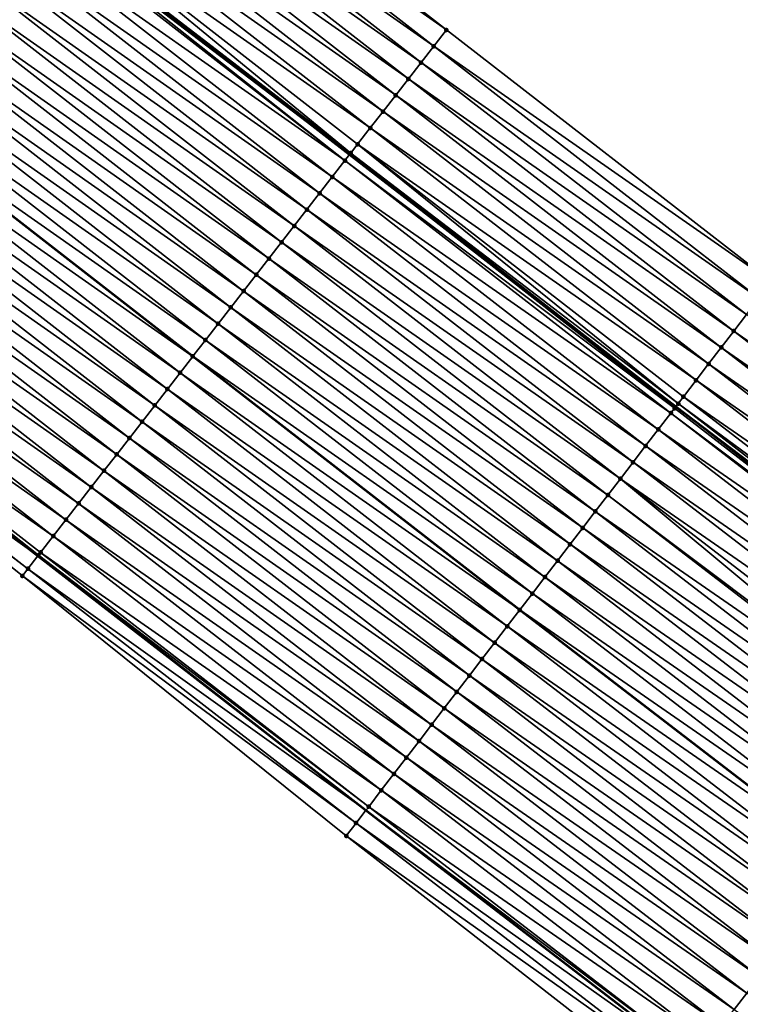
# Model space of a CAD drawing. Header units: feet. Extents: x 2017424 to 2024169, y 808042 to 818730.
# Tile 259 of 329: x 2021128 to 2021163, y 815332 to 815379. Entities that reach past the tile are written whole.
import ezdxf

# ---------------------------------------------------------------- set-up
doc = ezdxf.new("R2010")
doc.units = ezdxf.units.FT
doc.header["$MEASUREMENT"] = 0
for name, color, linetype, lineweight in [('EP_Travel Lane', 172, 'Continuous', 53), ('NB-Road Shots', 141, 'Continuous', 100), ('NB-Road X-Section', 40, 'Continuous', 13), ('STRIPING', 60, 'Continuous', 53)]:
    doc.layers.add(name, color=color, linetype=linetype, lineweight=lineweight)
doc.layers.add('I-77-MM15-17_NB-Surface-BORDER', color=7, linetype='Continuous')
doc.layers.add('I-77-MM15-17_NB-Surface-TIN', color=7, linetype='Continuous')

msp = doc.modelspace()

# ---------------------------------------------------------------- linework, layer by layer
at = {"layer": 'EP_Travel Lane'}
for points in [[(2021112.80549863, 815397.3130661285, 242.5013831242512), (2021128.3951763, 815385.1173310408, 242.2999115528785), (2021144.182250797, 815372.8403211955, 242.0899516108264), (2021159.967227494, 815360.657552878, 241.8807939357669), (2021175.898009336, 815348.5667165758, 241.677450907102), (2021191.829011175, 815336.475713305, 241.5163540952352), (2021207.729580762, 815324.4045013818, 241.3115861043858), (2021223.658428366, 815312.3110448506, 241.1591971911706), (2021239.463021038, 815300.4151927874, 241.0867061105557), (2021255.557965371, 815288.5431650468, 240.9569924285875), (2021271.653152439, 815276.6709582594, 240.9033761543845), (2021287.795178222, 815264.8157756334, 240.9490785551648), (2021303.921255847, 815252.9854802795, 241.0161453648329), (2021319.911561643, 815241.4803191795, 241.0163524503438), (2021336.345582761, 815230.0802371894, 241.0059402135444)], [(2021113.314881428, 815365.710366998, 243.3208924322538), (2021129.102100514, 815353.4332447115, 243.1310462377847), (2021144.976243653, 815341.1367915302, 242.9372138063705), (2021160.834873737, 815328.9510718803, 242.8256053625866), (2021176.693511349, 815316.7653464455, 242.7154597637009), (2021192.622537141, 815304.593448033, 242.5717682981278), (2021208.520114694, 815292.45955959, 242.3819915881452), (2021224.729888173, 815280.2635869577, 242.2220737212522), (2021240.87136712, 815268.4548937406, 242.1356002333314), (2021257.012931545, 815256.646137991, 242.0758218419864), (2021273.155147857, 815244.9016380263, 241.9428540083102), (2021289.333563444, 815233.1428974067, 241.881916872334), (2021305.909437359, 815221.2718640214, 241.878839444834), (2021322.332593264, 815209.8560243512, 241.8644223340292)]]:
    msp.add_polyline3d(points, dxfattribs=at)
at = {"layer": 'I-77-MM15-17_NB-Surface-BORDER', "color": 3, "linetype": 'Continuous', "lineweight": -3}
for points in [[(2021117.617808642, 815403.2604366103, 242.042952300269), (2021133.080261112, 815391.1491540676, 241.8110724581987), (2021148.867310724, 815378.8721537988, 241.5983096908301), (2021164.596290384, 815366.6868300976, 241.4179940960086), (2021180.454364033, 815354.501536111, 241.1992244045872), (2021196.312572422, 815342.3161385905, 241.0064393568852), (2021212.155442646, 815330.2093836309, 240.8796754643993), (2021228.053831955, 815318.0748683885, 240.8074712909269), (2021243.738466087, 815306.2634895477, 240.6900197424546), (2021259.88112288, 815294.4568906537, 240.5314653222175)], [(2021256.819721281, 815256.3819366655, 242.0807672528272), (2021239.650295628, 815266.7848954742, 242.2070089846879), (2021223.889636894, 815279.1145081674, 242.2576955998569), (2021207.629065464, 815291.2915174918, 242.4242732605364), (2021191.845773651, 815303.5752746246, 242.6047383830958), (2021175.703164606, 815315.476052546, 242.7570273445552), (2021159.799817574, 815327.6036478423, 242.8620286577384), (2021144.019815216, 815339.8916280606, 242.9798285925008), (2021128.353481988, 815352.4703164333, 243.1496764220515), (2021112.753288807, 815364.9879899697, 243.3358958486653)]]:
    msp.add_polyline3d(points, dxfattribs=at)
at = {"layer": 'I-77-MM15-17_NB-Surface-TIN', "color": 128, "linetype": 'Continuous', "lineweight": -3}
for points in [[(2021148.867310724, 815378.8721537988, 241.5983096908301), (2021133.080261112, 815391.1491540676, 241.8110724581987), (2021132.466775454, 815390.3594480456, 241.8664897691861)], [(2021148.253834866, 815378.0824401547, 241.6550904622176), (2021132.466775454, 815390.3594480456, 241.8664897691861), (2021131.853294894, 815389.5697380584, 241.9226164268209)], [(2021148.253834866, 815378.0824401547, 241.6550904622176), (2021148.867310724, 815378.8721537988, 241.5983096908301), (2021132.466775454, 815390.3594480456, 241.8664897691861)], [(2021147.640347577, 815377.2927354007, 241.7102809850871), (2021131.853294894, 815389.5697380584, 241.9226164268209), (2021131.239797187, 815388.7800414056, 241.976357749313)], [(2021147.640347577, 815377.2927354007, 241.7102809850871), (2021148.253834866, 815378.0824401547, 241.6550904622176), (2021131.853294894, 815389.5697380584, 241.9226164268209)], [(2021147.026868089, 815376.50302458, 241.7665567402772), (2021131.239797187, 815388.7800414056, 241.976357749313), (2021130.626340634, 815387.9903127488, 242.0358240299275)], [(2021147.026868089, 815376.50302458, 241.7665567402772), (2021147.640347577, 815377.2927354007, 241.7102809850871), (2021131.239797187, 815388.7800414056, 241.976357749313)], [(2021146.413403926, 815375.7133018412, 241.8249643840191), (2021130.626340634, 815387.9903127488, 242.0358240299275), (2021130.01294148, 815387.2005394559, 242.1032749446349)], [(2021146.413403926, 815375.7133018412, 241.8249643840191), (2021147.026868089, 815376.50302458, 241.7665567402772), (2021130.626340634, 815387.9903127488, 242.0358240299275)], [(2021145.800057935, 815374.9234872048, 241.8998108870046), (2021130.01294148, 815387.2005394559, 242.1032749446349), (2021129.399573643, 815386.4107418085, 242.1750824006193)], [(2021145.800057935, 815374.9234872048, 241.8998108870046), (2021146.413403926, 815375.7133018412, 241.8249643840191), (2021130.01294148, 815387.2005394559, 242.1032749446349)], [(2021145.186613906, 815374.1337488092, 241.9610192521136), (2021129.399573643, 815386.4107418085, 242.1750824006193), (2021128.78627077, 815385.6208936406, 242.2559270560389)], [(2021145.186613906, 815374.1337488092, 241.9610192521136), (2021145.800057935, 815374.9234872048, 241.8998108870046), (2021129.399573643, 815386.4107418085, 242.1750824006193)], [(2021144.237899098, 815372.9119195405, 242.087258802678), (2021128.78627077, 815385.6208936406, 242.2559270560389), (2021128.3951763, 815385.1173310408, 242.2999115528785)], [(2021144.237899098, 815372.9119195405, 242.087258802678), (2021144.57337584, 815373.3438502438, 242.0508791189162), (2021128.78627077, 815385.6208936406, 242.2559270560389)], [(2021144.57337584, 815373.3438502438, 242.0508791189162), (2021145.186613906, 815374.1337488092, 241.9610192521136), (2021128.78627077, 815385.6208936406, 242.2559270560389)], [(2021143.959850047, 815372.554175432, 242.1007135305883), (2021128.172850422, 815384.8311368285, 242.3204298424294), (2021127.559210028, 815384.0415511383, 242.3543219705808)], [(2021143.959850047, 815372.554175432, 242.1007135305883), (2021128.273814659, 815384.9610690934, 242.3135605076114), (2021128.172850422, 815384.8311368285, 242.3204298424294)], [(2021128.273814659, 815384.9610690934, 242.3135605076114), (2021144.182250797, 815372.8403211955, 242.0899516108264), (2021128.3951763, 815385.1173310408, 242.2999115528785)], [(2021143.959850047, 815372.554175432, 242.1007135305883), (2021144.182250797, 815372.8403211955, 242.0899516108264), (2021128.273814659, 815384.9610690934, 242.3135605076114)], [(2021144.237899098, 815372.9119195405, 242.087258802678), (2021128.3951763, 815385.1173310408, 242.2999115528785), (2021144.182250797, 815372.8403211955, 242.0899516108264)], [(2021143.346238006, 815371.7645676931, 242.1385497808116), (2021127.559210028, 815384.0415511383, 242.3543219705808), (2021126.945628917, 815383.2519193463, 242.3964609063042)], [(2021143.346238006, 815371.7645676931, 242.1385497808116), (2021143.959850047, 815372.554175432, 242.1007135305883), (2021127.559210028, 815384.0415511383, 242.3543219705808)], [(2021142.732682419, 815370.9749160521, 242.1842393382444), (2021126.945628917, 815383.2519193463, 242.3964609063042), (2021126.332079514, 815382.4622628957, 242.4430108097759)], [(2021142.732682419, 815370.9749160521, 242.1842393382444), (2021143.346238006, 815371.7645676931, 242.1385497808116), (2021126.945628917, 815383.2519193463, 242.3964609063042)], [(2021142.119155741, 815370.1852419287, 242.2339506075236), (2021126.332079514, 815382.4622628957, 242.4430108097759), (2021125.718522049, 815381.6726127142, 242.4884392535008)], [(2021142.119155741, 815370.1852419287, 242.2339506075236), (2021142.732682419, 815370.9749160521, 242.1842393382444), (2021126.332079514, 815382.4622628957, 242.4430108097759)], [(2021141.505627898, 815369.3955687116, 242.2834997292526), (2021125.718522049, 815381.6726127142, 242.4884392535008), (2021125.104968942, 815380.8829591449, 242.5344737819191)], [(2021141.505627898, 815369.3955687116, 242.2834997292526), (2021142.119155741, 815370.1852419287, 242.2339506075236), (2021125.718522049, 815381.6726127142, 242.4884392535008)], [(2021140.892104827, 815368.6058917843, 242.3337125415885), (2021125.104968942, 815380.8829591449, 242.5344737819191), (2021124.49135129, 815380.0933557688, 242.5715296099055)], [(2021140.892104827, 815368.6058917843, 242.3337125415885), (2021141.505627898, 815369.3955687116, 242.2834997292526), (2021125.104968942, 815380.8829591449, 242.5344737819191)], [(2021140.278460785, 815367.8163089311, 242.3670971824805), (2021124.49135129, 815380.0933557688, 242.5715296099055), (2021123.877716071, 815379.3037660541, 242.6061416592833)], [(2021140.278460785, 815367.8163089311, 242.3670971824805), (2021140.892104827, 815368.6058917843, 242.3337125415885), (2021124.49135129, 815380.0933557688, 242.5715296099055)], [(2021139.664883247, 815367.02667436, 242.409733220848), (2021123.877716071, 815379.3037660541, 242.6061416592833), (2021123.264110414, 815378.514153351, 242.6448659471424)], [(2021139.664883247, 815367.02667436, 242.409733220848), (2021140.278460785, 815367.8163089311, 242.3670971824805), (2021123.877716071, 815379.3037660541, 242.6061416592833)], [(2021139.051309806, 815366.2370366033, 242.4529391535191), (2021123.264110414, 815378.514153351, 242.6448659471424), (2021122.650517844, 815377.72453047, 242.6854108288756)], [(2021139.051309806, 815366.2370366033, 242.4529391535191), (2021139.664883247, 815367.02667436, 242.409733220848), (2021123.264110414, 815378.514153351, 242.6448659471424)], [(2021164.596290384, 815366.6868300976, 241.4179940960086), (2021148.867310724, 815378.8721537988, 241.5983096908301), (2021148.253834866, 815378.0824401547, 241.6550904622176)], [(2021163.987262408, 815365.8936812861, 241.4695636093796), (2021148.253834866, 815378.0824401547, 241.6550904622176), (2021147.640347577, 815377.2927354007, 241.7102809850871)], [(2021163.987262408, 815365.8936812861, 241.4695636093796), (2021164.596290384, 815366.6868300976, 241.4179940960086), (2021148.253834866, 815378.0824401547, 241.6550904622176)], [(2021138.437758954, 815365.4473812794, 242.4992875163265), (2021122.650517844, 815377.72453047, 242.6854108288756), (2021122.036914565, 815376.9349159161, 242.7244661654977)], [(2021138.437758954, 815365.4473812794, 242.4992875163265), (2021139.051309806, 815366.2370366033, 242.4529391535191), (2021122.650517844, 815377.72453047, 242.6854108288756)], [(2021163.378246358, 815365.1005233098, 241.5234344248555), (2021147.640347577, 815377.2927354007, 241.7102809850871), (2021147.026868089, 815376.50302458, 241.7665567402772)], [(2021163.378246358, 815365.1005233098, 241.5234344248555), (2021163.987262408, 815365.8936812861, 241.4695636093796), (2021147.640347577, 815377.2927354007, 241.7102809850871)], [(2021137.824199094, 815364.657732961, 242.5443827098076), (2021122.036914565, 815376.9349159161, 242.7244661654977), (2021121.423240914, 815376.1453560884, 242.7537319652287)], [(2021137.824199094, 815364.657732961, 242.5443827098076), (2021138.437758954, 815365.4473812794, 242.4992875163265), (2021122.036914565, 815376.9349159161, 242.7244661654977)], [(2021137.210589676, 815363.8681231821, 242.5825838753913), (2021121.423240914, 815376.1453560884, 242.7537319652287), (2021120.816699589, 815375.3648815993, 242.7888053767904)], [(2021137.210589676, 815363.8681231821, 242.5825838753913), (2021137.824199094, 815364.657732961, 242.5443827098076), (2021121.423240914, 815376.1453560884, 242.7537319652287)], [(2021162.769235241, 815364.3073615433, 241.5782570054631), (2021147.026868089, 815376.50302458, 241.7665567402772), (2021146.413403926, 815375.7133018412, 241.8249643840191)], [(2021162.769235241, 815364.3073615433, 241.5782570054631), (2021163.378246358, 815365.1005233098, 241.5234344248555), (2021147.026868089, 815376.50302458, 241.7665567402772)], [(2021162.160245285, 815363.5141835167, 241.6371624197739), (2021146.413403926, 815375.7133018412, 241.8249643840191), (2021145.800057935, 815374.9234872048, 241.8998108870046)], [(2021162.160245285, 815363.5141835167, 241.6371624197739), (2021162.769235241, 815364.3073615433, 241.5782570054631), (2021146.413403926, 815375.7133018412, 241.8249643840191)], [(2021136.596894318, 815363.0785802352, 242.6088300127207), (2021120.809611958, 815375.3557615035, 242.7892152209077), (2021120.196028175, 815374.5661317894, 242.8309824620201)], [(2021120.809611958, 815375.3557615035, 242.7892152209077), (2021136.603987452, 815363.0877058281, 242.6085266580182), (2021120.816699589, 815375.3648815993, 242.7888053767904)], [(2021136.596894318, 815363.0785802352, 242.6088300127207), (2021136.603987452, 815363.0877058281, 242.6085266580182), (2021120.809611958, 815375.3557615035, 242.7892152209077)], [(2021137.210589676, 815363.8681231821, 242.5825838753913), (2021120.816699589, 815375.3648815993, 242.7888053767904), (2021136.603987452, 815363.0877058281, 242.6085266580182)], [(2021161.551281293, 815362.72098554, 241.7010774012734), (2021145.800057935, 815374.9234872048, 241.8998108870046), (2021145.186613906, 815374.1337488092, 241.9610192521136)], [(2021161.551281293, 815362.72098554, 241.7010774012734), (2021162.160245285, 815363.5141835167, 241.6371624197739), (2021145.800057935, 815374.9234872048, 241.8998108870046)], [(2021135.983360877, 815362.2889113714, 242.6576004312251), (2021120.196028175, 815374.5661317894, 242.8309824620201), (2021119.582479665, 815373.7764746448, 242.8776565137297)], [(2021135.983360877, 815362.2889113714, 242.6576004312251), (2021136.596894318, 815363.0785802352, 242.6088300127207), (2021120.196028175, 815374.5661317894, 242.8309824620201)], [(2021135.369820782, 815361.4992476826, 242.7054450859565), (2021119.582479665, 815373.7764746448, 242.8776565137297), (2021118.968916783, 815372.9868286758, 242.9223314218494)], [(2021135.369820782, 815361.4992476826, 242.7054450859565), (2021135.983360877, 815362.2889113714, 242.6576004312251), (2021119.582479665, 815373.7764746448, 242.8776565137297)], [(2021160.942319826, 815361.9277856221, 241.7654798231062), (2021145.186613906, 815374.1337488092, 241.9610192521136), (2021144.57337584, 815373.3438502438, 242.0508791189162)], [(2021160.942319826, 815361.9277856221, 241.7654798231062), (2021161.551281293, 815362.72098554, 241.7010774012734), (2021145.186613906, 815374.1337488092, 241.9610192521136)], [(2021160.07946903, 815360.8036770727, 241.8759610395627), (2021144.57337584, 815373.3438502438, 242.0508791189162), (2021144.237899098, 815372.9119195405, 242.087258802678)], [(2021160.07946903, 815360.8036770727, 241.8759610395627), (2021160.333469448, 815361.1345003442, 241.8513161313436), (2021144.57337584, 815373.3438502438, 242.0508791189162)], [(2021160.333469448, 815361.1345003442, 241.8513161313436), (2021160.942319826, 815361.9277856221, 241.7654798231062), (2021144.57337584, 815373.3438502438, 242.0508791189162)], [(2021134.756274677, 815360.7095886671, 242.7524538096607), (2021118.968916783, 815372.9868286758, 242.9223314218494), (2021118.355369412, 815372.197170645, 242.9691640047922)], [(2021134.756274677, 815360.7095886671, 242.7524538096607), (2021135.369820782, 815361.4992476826, 242.7054450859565), (2021118.968916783, 815372.9868286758, 242.9223314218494)], [(2021159.9046113, 815360.5760345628, 241.8834900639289), (2021144.182250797, 815372.8403211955, 242.0899516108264), (2021143.959850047, 815372.554175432, 242.1007135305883)], [(2021144.237899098, 815372.9119195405, 242.087258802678), (2021144.182250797, 815372.8403211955, 242.0899516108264), (2021159.967227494, 815360.657552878, 241.8807939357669)], [(2021159.9046113, 815360.5760345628, 241.8834900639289), (2021159.967227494, 815360.657552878, 241.8807939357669), (2021144.182250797, 815372.8403211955, 242.0899516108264)], [(2021160.07946903, 815360.8036770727, 241.8759610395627), (2021144.237899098, 815372.9119195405, 242.087258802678), (2021159.967227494, 815360.657552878, 241.8807939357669)], [(2021159.724351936, 815360.3414203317, 241.885610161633), (2021143.959850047, 815372.554175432, 242.1007135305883), (2021143.346238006, 815371.7645676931, 242.1385497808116)], [(2021159.724351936, 815360.3414203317, 241.885610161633), (2021159.9046113, 815360.5760345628, 241.8834900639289), (2021143.959850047, 815372.554175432, 242.1007135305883)], [(2021134.14272057, 815359.9199358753, 242.798349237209), (2021118.355369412, 815372.197170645, 242.9691640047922), (2021117.741830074, 815371.4075063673, 243.0171140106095)], [(2021134.14272057, 815359.9199358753, 242.798349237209), (2021134.756274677, 815360.7095886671, 242.7524538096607), (2021118.355369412, 815372.197170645, 242.9691640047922)], [(2021133.529204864, 815359.1302532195, 242.8495867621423), (2021117.741830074, 815371.4075063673, 243.0171140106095), (2021117.12825837, 815370.6178672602, 243.0605614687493)], [(2021133.529204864, 815359.1302532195, 242.8495867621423), (2021134.14272057, 815359.9199358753, 242.798349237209), (2021117.741830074, 815371.4075063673, 243.0171140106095)], [(2021159.115278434, 815359.5483065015, 241.9283958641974), (2021143.346238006, 815371.7645676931, 242.1385497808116), (2021142.732682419, 815370.9749160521, 242.1842393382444)], [(2021159.115278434, 815359.5483065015, 241.9283958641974), (2021159.724351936, 815360.3414203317, 241.885610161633), (2021143.346238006, 815371.7645676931, 242.1385497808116)], [(2021158.506238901, 815358.75516657, 241.9777356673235), (2021142.732682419, 815370.9749160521, 242.1842393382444), (2021142.119155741, 815370.1852419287, 242.2339506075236)], [(2021158.506238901, 815358.75516657, 241.9777356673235), (2021159.115278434, 815359.5483065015, 241.9283958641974), (2021142.732682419, 815370.9749160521, 242.1842393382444)], [(2021132.915558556, 815358.3406721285, 242.8826562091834), (2021117.12825837, 815370.6178672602, 243.0605614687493), (2021116.514661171, 815369.8282479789, 243.1004624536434)], [(2021132.915558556, 815358.3406721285, 242.8826562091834), (2021133.529204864, 815359.1302532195, 242.8495867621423), (2021117.12825837, 815370.6178672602, 243.0605614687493)], [(2021157.897219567, 815357.9620111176, 242.0309727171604), (2021142.119155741, 815370.1852419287, 242.2339506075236), (2021141.505627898, 815369.3955687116, 242.2834997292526)], [(2021157.897219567, 815357.9620111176, 242.0309727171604), (2021158.506238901, 815358.75516657, 241.9777356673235), (2021142.119155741, 815370.1852419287, 242.2339506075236)], [(2021132.301944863, 815357.5510656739, 242.9202627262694), (2021116.514661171, 815369.8282479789, 243.1004624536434), (2021115.90106159, 815369.03863055, 243.1400320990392)], [(2021132.301944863, 815357.5510656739, 242.9202627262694), (2021132.915558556, 815358.3406721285, 242.8826562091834), (2021116.514661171, 815369.8282479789, 243.1004624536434)], [(2021131.688334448, 815356.7614566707, 242.9583251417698), (2021115.90106159, 815369.03863055, 243.1400320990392), (2021115.287448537, 815368.2490235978, 243.177727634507)], [(2021131.688334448, 815356.7614566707, 242.9583251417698), (2021132.301944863, 815357.5510656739, 242.9202627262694), (2021115.90106159, 815369.03863055, 243.1400320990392)], [(2021157.288205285, 815357.1688517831, 242.0851845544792), (2021141.505627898, 815369.3955687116, 242.2834997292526), (2021140.892104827, 815368.6058917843, 242.3337125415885)], [(2021157.288205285, 815357.1688517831, 242.0851845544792), (2021157.897219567, 815357.9620111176, 242.0309727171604), (2021141.505627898, 815369.3955687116, 242.2834997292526)], [(2021156.679161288, 815356.3757152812, 242.1336631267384), (2021140.892104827, 815368.6058917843, 242.3337125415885), (2021140.278460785, 815367.8163089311, 242.3670971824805)], [(2021156.679161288, 815356.3757152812, 242.1336631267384), (2021157.288205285, 815357.1688517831, 242.0851845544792), (2021140.892104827, 815368.6058917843, 242.3337125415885)], [(2021131.074719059, 815355.9718515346, 242.9956958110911), (2021115.287448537, 815368.2490235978, 243.177727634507), (2021114.673869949, 815367.4593898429, 243.2202176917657)], [(2021131.074719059, 815355.9718515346, 242.9956958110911), (2021131.688334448, 815356.7614566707, 242.9583251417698), (2021115.287448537, 815368.2490235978, 243.177727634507)], [(2021156.07008928, 815355.582600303, 242.1767371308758), (2021140.278460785, 815367.8163089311, 242.3670971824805), (2021139.664883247, 815367.02667436, 242.409733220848)], [(2021156.07008928, 815355.582600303, 242.1767371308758), (2021156.679161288, 815356.3757152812, 242.1336631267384), (2021140.278460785, 815367.8163089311, 242.3670971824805)], [(2021130.461111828, 815355.1822400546, 243.0342012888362), (2021114.673869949, 815367.4593898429, 243.2202176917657), (2021114.060292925, 815366.6697548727, 243.2629251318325)], [(2021130.461111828, 815355.1822400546, 243.0342012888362), (2021131.074719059, 815355.9718515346, 242.9956958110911), (2021114.673869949, 815367.4593898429, 243.2202176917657)], [(2021129.847515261, 815354.3926202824, 243.0741900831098), (2021114.060292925, 815366.6697548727, 243.2629251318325), (2021113.446782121, 815365.880068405, 243.314844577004)], [(2021129.847515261, 815354.3926202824, 243.0741900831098), (2021130.461111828, 815355.1822400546, 243.0342012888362), (2021114.060292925, 815366.6697548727, 243.2629251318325)], [(2021155.461017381, 815354.7894852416, 242.2198319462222), (2021139.664883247, 815367.02667436, 242.409733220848), (2021139.051309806, 815366.2370366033, 242.4529391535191)], [(2021155.461017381, 815354.7894852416, 242.2198319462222), (2021156.07008928, 815355.582600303, 242.1767371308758), (2021139.664883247, 815367.02667436, 242.409733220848)], [(2021154.851969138, 815353.9963520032, 242.2674911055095), (2021139.051309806, 815366.2370366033, 242.4529391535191), (2021138.437758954, 815365.4473812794, 242.4992875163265)], [(2021154.851969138, 815353.9963520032, 242.2674911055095), (2021155.461017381, 815354.7894852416, 242.2198319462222), (2021139.051309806, 815366.2370366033, 242.4529391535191)], [(2021112.83303772, 815365.0905635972, 243.3342683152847), (2021129.102100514, 815353.4332447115, 243.1310462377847), (2021113.314881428, 815365.710366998, 243.3208924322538)], [(2021113.319882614, 815365.7168001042, 243.3207536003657), (2021113.314881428, 815365.710366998, 243.3208924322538), (2021129.102100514, 815353.4332447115, 243.1310462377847)], [(2021129.129176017, 815353.4680705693, 243.1304161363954), (2021113.446782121, 815365.880068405, 243.314844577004), (2021113.319882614, 815365.7168001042, 243.3207536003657)], [(2021129.129176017, 815353.4680705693, 243.1304161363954), (2021113.319882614, 815365.7168001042, 243.3207536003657), (2021129.102100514, 815353.4332447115, 243.1310462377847)], [(2021129.129176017, 815353.4680705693, 243.1304161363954), (2021129.234014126, 815353.6029262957, 243.127454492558), (2021113.446782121, 815365.880068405, 243.314844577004)], [(2021129.234014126, 815353.6029262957, 243.127454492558), (2021129.847515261, 815354.3926202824, 243.0741900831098), (2021113.446782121, 815365.880068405, 243.314844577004)], [(2021154.242938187, 815353.2032054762, 242.3184869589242), (2021138.437758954, 815365.4473812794, 242.4992875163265), (2021137.824199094, 815364.657732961, 242.5443827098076)], [(2021154.242938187, 815353.2032054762, 242.3184869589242), (2021154.851969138, 815353.9963520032, 242.2674911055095), (2021138.437758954, 815365.4473812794, 242.4992875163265)], [(2021128.620236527, 815352.8134473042, 243.1422601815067), (2021112.83303772, 815365.0905635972, 243.3342683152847), (2021112.753288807, 815364.9879899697, 243.3358958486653)], [(2021128.620236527, 815352.8134473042, 243.1422601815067), (2021112.753288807, 815364.9879899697, 243.3358958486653), (2021128.353481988, 815352.4703164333, 243.1496764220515)], [(2021128.620236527, 815352.8134473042, 243.1422601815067), (2021129.102100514, 815353.4332447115, 243.1310462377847), (2021112.83303772, 815365.0905635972, 243.3342683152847)], [(2021153.633905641, 815352.4100601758, 242.3691748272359), (2021137.824199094, 815364.657732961, 242.5443827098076), (2021137.210589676, 815363.8681231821, 242.5825838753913)], [(2021153.633905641, 815352.4100601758, 242.3691748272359), (2021154.242938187, 815353.2032054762, 242.3184869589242), (2021137.824199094, 815364.657732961, 242.5443827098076)], [(2021179.23633062, 815352.9152211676, 241.3067111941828), (2021163.378246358, 815365.1005233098, 241.5234344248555), (2021162.769235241, 815364.3073615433, 241.5782570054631)], [(2021178.627322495, 815352.1220571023, 241.362110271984), (2021162.769235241, 815364.3073615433, 241.5782570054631), (2021162.160245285, 815363.5141835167, 241.6371624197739)], [(2021178.627322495, 815352.1220571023, 241.362110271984), (2021179.23633062, 815352.9152211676, 241.3067111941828), (2021162.769235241, 815364.3073615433, 241.5782570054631)], [(2021153.024834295, 815351.6169446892, 242.4123764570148), (2021137.210589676, 815363.8681231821, 242.5825838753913), (2021136.603987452, 815363.0877058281, 242.6085266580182)], [(2021153.024834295, 815351.6169446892, 242.4123764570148), (2021153.633905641, 815352.4100601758, 242.3691748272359), (2021137.210589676, 815363.8681231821, 242.5825838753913)], [(2021178.018311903, 815351.3288949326, 241.4170333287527), (2021162.160245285, 815363.5141835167, 241.6371624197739), (2021161.551281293, 815362.72098554, 241.7010774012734)], [(2021178.018311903, 815351.3288949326, 241.4170333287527), (2021178.627322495, 815352.1220571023, 241.362110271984), (2021162.160245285, 815363.5141835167, 241.6371624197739)], [(2021152.415707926, 815350.8238714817, 242.4449617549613), (2021136.596894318, 815363.0785802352, 242.6088300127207), (2021135.983360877, 815362.2889113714, 242.6576004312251)], [(2021136.596894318, 815363.0785802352, 242.6088300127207), (2021152.422745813, 815350.8330347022, 242.4445852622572), (2021136.603987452, 815363.0877058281, 242.6085266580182)], [(2021152.415707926, 815350.8238714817, 242.4449617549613), (2021152.422745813, 815350.8330347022, 242.4445852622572), (2021136.596894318, 815363.0785802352, 242.6088300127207)], [(2021153.024834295, 815351.6169446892, 242.4123764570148), (2021136.603987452, 815363.0877058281, 242.6085266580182), (2021152.422745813, 815350.8330347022, 242.4445852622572)], [(2021151.806625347, 815350.0307646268, 242.4859959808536), (2021135.983360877, 815362.2889113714, 242.6576004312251), (2021135.369820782, 815361.4992476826, 242.7054450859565)], [(2021151.806625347, 815350.0307646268, 242.4859959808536), (2021152.415707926, 815350.8238714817, 242.4449617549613), (2021135.983360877, 815362.2889113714, 242.6576004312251)], [(2021177.409360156, 815350.5356875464, 241.4833103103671), (2021161.551281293, 815362.72098554, 241.7010774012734), (2021160.942319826, 815361.9277856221, 241.7654798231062)], [(2021177.409360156, 815350.5356875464, 241.4833103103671), (2021178.018311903, 815351.3288949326, 241.4170333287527), (2021161.551281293, 815362.72098554, 241.7010774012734)], [(2021176.80043456, 815349.7424600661, 241.5546329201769), (2021160.942319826, 815361.9277856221, 241.7654798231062), (2021160.333469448, 815361.1345003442, 241.8513161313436)], [(2021176.80043456, 815349.7424600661, 241.5546329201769), (2021177.409360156, 815350.5356875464, 241.4833103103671), (2021160.942319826, 815361.9277856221, 241.7654798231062)], [(2021151.197561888, 815349.23764308, 242.5307193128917), (2021135.369820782, 815361.4992476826, 242.7054450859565), (2021134.756274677, 815360.7095886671, 242.7524538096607)], [(2021151.197561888, 815349.23764308, 242.5307193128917), (2021151.806625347, 815350.0307646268, 242.4859959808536), (2021135.369820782, 815361.4992476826, 242.7054450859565)], [(2021176.191633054, 815348.9491372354, 241.6498981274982), (2021160.333469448, 815361.1345003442, 241.8513161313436), (2021160.07946903, 815360.8036770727, 241.8759610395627)], [(2021176.191633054, 815348.9491372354, 241.6498981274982), (2021176.80043456, 815349.7424600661, 241.5546329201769), (2021160.333469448, 815361.1345003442, 241.8513161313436)], [(2021150.58848222, 815348.4445339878, 242.5723152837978), (2021134.756274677, 815360.7095886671, 242.7524538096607), (2021134.14272057, 815359.9199358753, 242.798349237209)], [(2021150.58848222, 815348.4445339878, 242.5723152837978), (2021151.197561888, 815349.23764308, 242.5307193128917), (2021134.756274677, 815360.7095886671, 242.7524538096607)], [(2021175.724976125, 815348.3413550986, 241.6936878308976), (2021159.9046113, 815360.5760345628, 241.8834900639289), (2021159.724351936, 815360.3414203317, 241.885610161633)], [(2021175.724976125, 815348.3413550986, 241.6936878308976), (2021159.967227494, 815360.657552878, 241.8807939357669), (2021159.9046113, 815360.5760345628, 241.8834900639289)], [(2021160.07946903, 815360.8036770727, 241.8759610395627), (2021159.967227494, 815360.657552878, 241.8807939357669), (2021175.898009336, 815348.5667165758, 241.677450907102)], [(2021175.724976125, 815348.3413550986, 241.6936878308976), (2021175.898009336, 815348.5667165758, 241.677450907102), (2021159.967227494, 815360.657552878, 241.8807939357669)], [(2021176.191633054, 815348.9491372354, 241.6498981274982), (2021160.07946903, 815360.8036770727, 241.8759610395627), (2021175.898009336, 815348.5667165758, 241.677450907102)], [(2021149.979410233, 815347.6514189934, 242.6153933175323), (2021134.14272057, 815359.9199358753, 242.798349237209), (2021133.529204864, 815359.1302532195, 242.8495867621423)], [(2021149.979410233, 815347.6514189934, 242.6153933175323), (2021150.58848222, 815348.4445339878, 242.5723152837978), (2021134.14272057, 815359.9199358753, 242.798349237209)], [(2021175.582581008, 815348.1560069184, 241.6968229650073), (2021159.724351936, 815360.3414203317, 241.885610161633), (2021159.115278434, 815359.5483065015, 241.9283958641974)], [(2021175.582581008, 815348.1560069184, 241.6968229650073), (2021175.724976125, 815348.3413550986, 241.6936878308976), (2021159.724351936, 815360.3414203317, 241.885610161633)], [(2021174.973526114, 815347.3628787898, 241.7431982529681), (2021159.115278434, 815359.5483065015, 241.9283958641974), (2021158.506238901, 815358.75516657, 241.9777356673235)], [(2021174.973526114, 815347.3628787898, 241.7431982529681), (2021175.582581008, 815348.1560069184, 241.6968229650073), (2021159.115278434, 815359.5483065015, 241.9283958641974)], [(2021149.370328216, 815346.8583117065, 242.6565359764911), (2021133.529204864, 815359.1302532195, 242.8495867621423), (2021132.915558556, 815358.3406721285, 242.8826562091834)], [(2021149.370328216, 815346.8583117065, 242.6565359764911), (2021149.979410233, 815347.6514189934, 242.6153933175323), (2021133.529204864, 815359.1302532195, 242.8495867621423)], [(2021174.364504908, 815346.5697247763, 241.7960732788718), (2021158.506238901, 815358.75516657, 241.9777356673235), (2021157.897219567, 815357.9620111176, 242.0309727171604)], [(2021174.364504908, 815346.5697247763, 241.7960732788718), (2021174.973526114, 815347.3628787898, 241.7431982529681), (2021158.506238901, 815358.75516657, 241.9777356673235)], [(2021148.761242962, 815346.0652069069, 242.6970541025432), (2021132.915558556, 815358.3406721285, 242.8826562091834), (2021132.301944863, 815357.5510656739, 242.9202627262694)], [(2021148.761242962, 815346.0652069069, 242.6970541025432), (2021149.370328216, 815346.8583117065, 242.6565359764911), (2021132.915558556, 815358.3406721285, 242.8826562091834)], [(2021148.152126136, 815345.2721263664, 242.7314807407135), (2021132.301944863, 815357.5510656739, 242.9202627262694), (2021131.688334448, 815356.7614566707, 242.9583251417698)], [(2021148.152126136, 815345.2721263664, 242.7314807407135), (2021148.761242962, 815346.0652069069, 242.6970541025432), (2021132.301944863, 815357.5510656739, 242.9202627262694)], [(2021173.755512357, 815345.7765487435, 241.8544773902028), (2021157.897219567, 815357.9620111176, 242.0309727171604), (2021157.288205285, 815357.1688517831, 242.0851845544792)], [(2021173.755512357, 815345.7765487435, 241.8544773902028), (2021174.364504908, 815346.5697247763, 241.7960732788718), (2021157.897219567, 815357.9620111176, 242.0309727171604)], [(2021172.665707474, 815344.3571614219, 241.9573383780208), (2021157.288205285, 815357.1688517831, 242.0851845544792), (2021156.679161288, 815356.3757152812, 242.1336631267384)], [(2021172.665707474, 815344.3571614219, 241.9573383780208), (2021173.146517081, 815344.9833748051, 241.9123555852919), (2021157.288205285, 815357.1688517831, 242.0851845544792)], [(2021173.146517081, 815344.9833748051, 241.9123555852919), (2021173.755512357, 815345.7765487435, 241.8544773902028), (2021157.288205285, 815357.1688517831, 242.0851845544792)], [(2021147.542996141, 815344.4790559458, 242.7633662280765), (2021131.688334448, 815356.7614566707, 242.9583251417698), (2021131.074719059, 815355.9718515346, 242.9956958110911)], [(2021147.542996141, 815344.4790559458, 242.7633662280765), (2021148.152126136, 815345.2721263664, 242.7314807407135), (2021131.688334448, 815356.7614566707, 242.9583251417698)], [(2021172.537505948, 815344.1902130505, 241.967174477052), (2021156.679161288, 815356.3757152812, 242.1336631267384), (2021156.07008928, 815355.582600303, 242.1767371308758)], [(2021172.537505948, 815344.1902130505, 241.967174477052), (2021172.665707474, 815344.3571614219, 241.9573383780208), (2021156.679161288, 815356.3757152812, 242.1336631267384)], [(2021146.933880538, 815343.6859744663, 242.7980286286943), (2021131.074719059, 815355.9718515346, 242.9956958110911), (2021130.461111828, 815355.1822400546, 243.0342012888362)], [(2021146.933880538, 815343.6859744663, 242.7980286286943), (2021147.542996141, 815344.4790559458, 242.7633662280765), (2021131.074719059, 815355.9718515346, 242.9956958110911)], [(2021146.324779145, 815342.8928820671, 242.8354329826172), (2021130.461111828, 815355.1822400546, 243.0342012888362), (2021129.847515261, 815354.3926202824, 243.0741900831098)], [(2021146.324779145, 815342.8928820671, 242.8354329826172), (2021146.933880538, 815343.6859744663, 242.7980286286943), (2021130.461111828, 815355.1822400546, 243.0342012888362)], [(2021171.928459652, 815343.397078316, 242.0152085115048), (2021156.07008928, 815355.582600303, 242.1767371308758), (2021155.461017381, 815354.7894852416, 242.2198319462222)], [(2021171.928459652, 815343.397078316, 242.0152085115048), (2021172.537505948, 815344.1902130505, 241.967174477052), (2021156.07008928, 815355.582600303, 242.1767371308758)], [(2021171.319387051, 815342.603963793, 242.0581674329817), (2021155.461017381, 815354.7894852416, 242.2198319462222), (2021154.851969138, 815353.9963520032, 242.2674911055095)], [(2021171.319387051, 815342.603963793, 242.0581674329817), (2021171.928459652, 815343.397078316, 242.0152085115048), (2021155.461017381, 815354.7894852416, 242.2198319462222)], [(2021145.715697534, 815342.0997744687, 242.8766538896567), (2021129.847515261, 815354.3926202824, 243.0741900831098), (2021129.234014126, 815353.6029262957, 243.127454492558)], [(2021145.715697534, 815342.0997744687, 242.8766538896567), (2021146.324779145, 815342.8928820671, 242.8354329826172), (2021129.847515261, 815354.3926202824, 243.0741900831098)], [(2021170.710349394, 815341.8108224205, 242.1078683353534), (2021154.851969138, 815353.9963520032, 242.2674911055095), (2021154.242938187, 815353.2032054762, 242.3184869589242)], [(2021170.710349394, 815341.8108224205, 242.1078683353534), (2021171.319387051, 815342.603963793, 242.0581674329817), (2021154.851969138, 815353.9963520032, 242.2674911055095)], [(2021128.620236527, 815352.8134473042, 243.1422601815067), (2021144.976243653, 815341.1367915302, 242.9372138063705), (2021129.102100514, 815353.4332447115, 243.1310462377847)], [(2021129.129176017, 815353.4680705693, 243.1304161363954), (2021129.102100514, 815353.4332447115, 243.1310462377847), (2021144.976243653, 815341.1367915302, 242.9372138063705)], [(2021145.106694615, 815341.3066064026, 242.9330582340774), (2021129.234014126, 815353.6029262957, 243.127454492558), (2021129.129176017, 815353.4680705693, 243.1304161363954)], [(2021145.106694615, 815341.3066064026, 242.9330582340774), (2021129.129176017, 815353.4680705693, 243.1304161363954), (2021144.976243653, 815341.1367915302, 242.9372138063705)], [(2021145.106694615, 815341.3066064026, 242.9330582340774), (2021145.715697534, 815342.0997744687, 242.8766538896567), (2021129.234014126, 815353.6029262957, 243.127454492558)], [(2021144.497499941, 815340.5135856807, 242.9524643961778), (2021128.620236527, 815352.8134473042, 243.1422601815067), (2021128.353481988, 815352.4703164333, 243.1496764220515)], [(2021144.497499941, 815340.5135856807, 242.9524643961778), (2021144.976243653, 815341.1367915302, 242.9372138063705), (2021128.620236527, 815352.8134473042, 243.1422601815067)], [(2021170.101337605, 815341.0176611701, 242.1625605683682), (2021154.242938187, 815353.2032054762, 242.3184869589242), (2021153.633905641, 815352.4100601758, 242.3691748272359)], [(2021170.101337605, 815341.0176611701, 242.1625605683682), (2021170.710349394, 815341.8108224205, 242.1078683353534), (2021154.242938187, 815353.2032054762, 242.3184869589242)], [(2021144.497499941, 815340.5135856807, 242.9524643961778), (2021128.353481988, 815352.4703164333, 243.1496764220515), (2021144.019815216, 815339.8916280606, 242.9798285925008)], [(2021169.492313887, 815340.2245090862, 242.2149510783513), (2021153.633905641, 815352.4100601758, 242.3691748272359), (2021153.024834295, 815351.6169446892, 242.4123764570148)], [(2021169.492313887, 815340.2245090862, 242.2149510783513), (2021170.101337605, 815341.0176611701, 242.1625605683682), (2021153.633905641, 815352.4100601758, 242.3691748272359)], [(2021168.883253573, 815339.4313851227, 242.2602805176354), (2021153.024834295, 815351.6169446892, 242.4123764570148), (2021152.422745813, 815350.8330347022, 242.4445852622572)], [(2021168.883253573, 815339.4313851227, 242.2602805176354), (2021169.492313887, 815340.2245090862, 242.2149510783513), (2021153.024834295, 815351.6169446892, 242.4123764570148)], [(2021168.274158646, 815338.6382877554, 242.2989316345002), (2021152.415707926, 815350.8238714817, 242.4449617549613), (2021151.806625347, 815350.0307646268, 242.4859959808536)], [(2021152.415707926, 815350.8238714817, 242.4449617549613), (2021168.281197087, 815338.6474524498, 242.2984849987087), (2021152.422745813, 815350.8330347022, 242.4445852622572)], [(2021168.274158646, 815338.6382877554, 242.2989316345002), (2021168.281197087, 815338.6474524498, 242.2984849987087), (2021152.415707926, 815350.8238714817, 242.4449617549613)], [(2021168.883253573, 815339.4313851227, 242.2602805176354), (2021152.422745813, 815350.8330347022, 242.4445852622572), (2021168.281197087, 815338.6474524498, 242.2984849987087)], [(2021167.665113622, 815337.8451520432, 242.347211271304), (2021151.806625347, 815350.0307646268, 242.4859959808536), (2021151.197561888, 815349.23764308, 242.5307193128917)], [(2021167.665113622, 815337.8451520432, 242.347211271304), (2021168.274158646, 815338.6382877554, 242.2989316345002), (2021151.806625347, 815350.0307646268, 242.4859959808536)], [(2021167.056062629, 815337.0520209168, 242.3943392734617), (2021151.197561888, 815349.23764308, 242.5307193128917), (2021150.58848222, 815348.4445339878, 242.5723152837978)], [(2021167.056062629, 815337.0520209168, 242.3943392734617), (2021167.665113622, 815337.8451520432, 242.347211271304), (2021151.197561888, 815349.23764308, 242.5307193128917)], [(2021166.447014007, 815336.258887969, 242.4419247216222), (2021150.58848222, 815348.4445339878, 242.5723152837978), (2021149.979410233, 815347.6514189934, 242.6153933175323)], [(2021166.447014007, 815336.258887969, 242.4419247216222), (2021167.056062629, 815337.0520209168, 242.3943392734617), (2021150.58848222, 815348.4445339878, 242.5723152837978)], [(2021165.8379526, 815335.465764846, 242.48704313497), (2021149.979410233, 815347.6514189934, 242.6153933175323), (2021149.370328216, 815346.8583117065, 242.6565359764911)], [(2021165.8379526, 815335.465764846, 242.48704313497), (2021166.447014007, 815336.258887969, 242.4419247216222), (2021149.979410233, 815347.6514189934, 242.6153933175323)], [(2021165.228882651, 815334.6726482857, 242.5305136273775), (2021149.370328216, 815346.8583117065, 242.6565359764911), (2021148.761242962, 815346.0652069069, 242.6970541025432)], [(2021165.228882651, 815334.6726482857, 242.5305136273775), (2021165.8379526, 815335.465764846, 242.48704313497), (2021149.370328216, 815346.8583117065, 242.6565359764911)], [(2021164.619805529, 815333.8795372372, 242.5726001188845), (2021148.761242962, 815346.0652069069, 242.6970541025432), (2021148.152126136, 815345.2721263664, 242.7314807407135)], [(2021164.619805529, 815333.8795372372, 242.5726001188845), (2021165.228882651, 815334.6726482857, 242.5305136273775), (2021148.761242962, 815346.0652069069, 242.6970541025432)], [(2021164.010711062, 815333.0864395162, 242.6113401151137), (2021148.152126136, 815345.2721263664, 242.7314807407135), (2021147.542996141, 815344.4790559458, 242.7633662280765)], [(2021164.010711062, 815333.0864395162, 242.6113401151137), (2021164.619805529, 815333.8795372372, 242.5726001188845), (2021148.152126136, 815345.2721263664, 242.7314807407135)], [(2021163.401617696, 815332.2933409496, 242.6502923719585), (2021147.542996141, 815344.4790559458, 242.7633662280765), (2021146.933880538, 815343.6859744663, 242.7980286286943)], [(2021163.401617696, 815332.2933409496, 242.6502923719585), (2021164.010711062, 815333.0864395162, 242.6113401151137), (2021147.542996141, 815344.4790559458, 242.7633662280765)], [(2021162.792521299, 815331.5002447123, 242.6886597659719), (2021146.933880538, 815343.6859744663, 242.7980286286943), (2021146.324779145, 815342.8928820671, 242.8354329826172)], [(2021162.792521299, 815331.5002447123, 242.6886597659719), (2021163.401617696, 815332.2933409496, 242.6502923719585), (2021146.933880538, 815343.6859744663, 242.7980286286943)], [(2021162.183433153, 815330.7071421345, 242.7286192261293), (2021146.324779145, 815342.8928820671, 242.8354329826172), (2021145.715697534, 815342.0997744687, 242.8766538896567)], [(2021162.183433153, 815330.7071421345, 242.7286192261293), (2021162.792521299, 815331.5002447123, 242.6886597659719), (2021146.324779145, 815342.8928820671, 242.8354329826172)], [(2021161.574354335, 815329.9140323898, 242.7703783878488), (2021145.715697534, 815342.0997744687, 242.8766538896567), (2021145.106694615, 815341.3066064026, 242.9330582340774)], [(2021161.574354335, 815329.9140323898, 242.7703783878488), (2021162.183433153, 815330.7071421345, 242.7286192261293), (2021145.715697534, 815342.0997744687, 242.8766538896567)], [(2021144.497499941, 815340.5135856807, 242.9524643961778), (2021160.834873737, 815328.9510718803, 242.8256053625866), (2021144.976243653, 815341.1367915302, 242.9372138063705)], [(2021160.965332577, 815329.1208787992, 242.8231471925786), (2021145.106694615, 815341.3066064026, 242.9330582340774), (2021144.976243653, 815341.1367915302, 242.9372138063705)], [(2021160.965332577, 815329.1208787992, 242.8231471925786), (2021144.976243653, 815341.1367915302, 242.9372138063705), (2021160.834873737, 815328.9510718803, 242.8256053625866)], [(2021160.965332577, 815329.1208787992, 242.8231471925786), (2021161.574354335, 815329.9140323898, 242.7703783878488), (2021145.106694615, 815341.3066064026, 242.9330582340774)], [(2021160.356096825, 815328.3278896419, 242.8346267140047), (2021144.497499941, 815340.5135856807, 242.9524643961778), (2021144.019815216, 815339.8916280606, 242.9798285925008)], [(2021160.356096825, 815328.3278896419, 242.8346267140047), (2021160.834873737, 815328.9510718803, 242.8256053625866), (2021144.497499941, 815340.5135856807, 242.9524643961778)], [(2021160.356096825, 815328.3278896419, 242.8346267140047), (2021144.019815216, 815339.8916280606, 242.9798285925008), (2021159.799817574, 815327.6036478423, 242.8620286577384)], [(2021179.260237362, 815320.1076274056, 242.5368610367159), (2021163.401617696, 815332.2933409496, 242.6502923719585), (2021162.792521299, 815331.5002447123, 242.6886597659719)]]:
    msp.add_3dface(points, dxfattribs=at)
at = {"layer": 'NB-Road Shots', "lineweight": 100}
for p in [(2021148.867310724, 815378.8721537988, 241.5983096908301), (2021148.253834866, 815378.0824401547, 241.6550904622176), (2021147.640347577, 815377.2927354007, 241.7102809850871), (2021147.026868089, 815376.50302458, 241.7665567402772), (2021146.413403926, 815375.7133018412, 241.8249643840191), (2021145.800057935, 815374.9234872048, 241.8998108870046), (2021145.186613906, 815374.1337488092, 241.9610192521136), (2021144.57337584, 815373.3438502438, 242.0508791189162), (2021144.237899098, 815372.9119195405, 242.087258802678), (2021143.959850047, 815372.554175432, 242.1007135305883), (2021143.346238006, 815371.7645676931, 242.1385497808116), (2021142.732682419, 815370.9749160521, 242.1842393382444), (2021142.119155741, 815370.1852419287, 242.2339506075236), (2021141.505627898, 815369.3955687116, 242.2834997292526), (2021140.892104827, 815368.6058917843, 242.3337125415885), (2021140.278460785, 815367.8163089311, 242.3670971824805), (2021139.664883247, 815367.02667436, 242.409733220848), (2021139.051309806, 815366.2370366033, 242.4529391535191), (2021138.437758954, 815365.4473812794, 242.4992875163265), (2021137.824199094, 815364.657732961, 242.5443827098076), (2021162.769235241, 815364.3073615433, 241.5782570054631), (2021137.210589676, 815363.8681231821, 242.5825838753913), (2021162.160245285, 815363.5141835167, 241.6371624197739), (2021136.596894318, 815363.0785802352, 242.6088300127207), (2021135.983360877, 815362.2889113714, 242.6576004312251), (2021161.551281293, 815362.72098554, 241.7010774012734), (2021160.942319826, 815361.9277856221, 241.7654798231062), (2021135.369820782, 815361.4992476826, 242.7054450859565), (2021160.333469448, 815361.1345003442, 241.8513161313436), (2021134.756274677, 815360.7095886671, 242.7524538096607), (2021159.9046113, 815360.5760345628, 241.8834900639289), (2021160.07946903, 815360.8036770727, 241.8759610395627), (2021134.14272057, 815359.9199358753, 242.798349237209), (2021159.724351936, 815360.3414203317, 241.885610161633), (2021159.115278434, 815359.5483065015, 241.9283958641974), (2021133.529204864, 815359.1302532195, 242.8495867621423), (2021158.506238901, 815358.75516657, 241.9777356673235), (2021132.915558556, 815358.3406721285, 242.8826562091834), (2021132.301944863, 815357.5510656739, 242.9202627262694), (2021157.897219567, 815357.9620111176, 242.0309727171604), (2021157.288205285, 815357.1688517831, 242.0851845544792), (2021131.688334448, 815356.7614566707, 242.9583251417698), (2021156.679161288, 815356.3757152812, 242.1336631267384), (2021131.074719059, 815355.9718515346, 242.9956958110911), (2021130.461111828, 815355.1822400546, 243.0342012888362), (2021156.07008928, 815355.582600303, 242.1767371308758), (2021155.461017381, 815354.7894852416, 242.2198319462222), (2021129.847515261, 815354.3926202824, 243.0741900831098), (2021154.851969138, 815353.9963520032, 242.2674911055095), (2021129.129176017, 815353.4680705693, 243.1304161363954), (2021129.234014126, 815353.6029262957, 243.127454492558), (2021128.620236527, 815352.8134473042, 243.1422601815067), (2021154.242938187, 815353.2032054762, 242.3184869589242), (2021128.353481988, 815352.4703164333, 243.1496764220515), (2021153.633905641, 815352.4100601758, 242.3691748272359), (2021153.024834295, 815351.6169446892, 242.4123764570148), (2021152.415707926, 815350.8238714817, 242.4449617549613), (2021151.806625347, 815350.0307646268, 242.4859959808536), (2021151.197561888, 815349.23764308, 242.5307193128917), (2021150.58848222, 815348.4445339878, 242.5723152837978), (2021149.979410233, 815347.6514189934, 242.6153933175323), (2021149.370328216, 815346.8583117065, 242.6565359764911), (2021148.761242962, 815346.0652069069, 242.6970541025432), (2021148.152126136, 815345.2721263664, 242.7314807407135), (2021147.542996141, 815344.4790559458, 242.7633662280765), (2021146.933880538, 815343.6859744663, 242.7980286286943), (2021146.324779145, 815342.8928820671, 242.8354329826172), (2021145.715697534, 815342.0997744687, 242.8766538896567), (2021145.106694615, 815341.3066064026, 242.9330582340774), (2021144.497499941, 815340.5135856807, 242.9524643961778), (2021144.019815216, 815339.8916280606, 242.9798285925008)]:
    msp.add_point(p, dxfattribs=at)
at = {"layer": 'NB-Road X-Section', "extrusion": (-0.7893634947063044, 0.6138585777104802, 0.009106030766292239), "elevation": -1094871.618464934, "flags": 128}
msp.add_lwpolyline([(-1884408.014045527, 10212.16911960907), (-1884407.014045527, 10212.22453921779), (-1884406.014045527, 10212.28066820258), (-1884405.014045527, 10212.33441175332), (-1884404.014045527, 10212.39388049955), (-1884403.014045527, 10212.46133421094), (-1884402.014045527, 10212.53314464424), (-1884401.014045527, 10212.61399265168), (-1884400.178593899, 10212.67162849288), (-1884400.014045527, 10212.67849811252), (-1884399.014045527, 10212.71239164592), (-1884398.014045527, 10212.75453232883), (-1884397.014045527, 10212.80108416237), (-1884396.014045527, 10212.84651448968), (-1884395.014045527, 10212.8925509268), (-1884394.014045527, 10212.92960829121), (-1884393.014045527, 10212.96422177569), (-1884392.014045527, 10213.00294766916), (-1884391.014045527, 10213.04349423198), (-1884390.014045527, 10213.08255118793), (-1884389.014045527, 10213.1118182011), (-1884388.014045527, 10213.147302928), (-1884387.014045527, 10213.18907190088), (-1884386.014045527, 10213.23574788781), (-1884385.014045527, 10213.28042464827), (-1884384.014045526, 10213.32725917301), (-1884383.014045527, 10213.37521116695), (-1884382.014045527, 10213.41866042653), (-1884381.014045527, 10213.45856306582), (-1884380.014045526, 10213.49813435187), (-1884379.014045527, 10213.53583145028), (-1884378.014045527, 10213.57832326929), (-1884377.014045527, 10213.62103248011), (-1884376.014045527, 10213.67295407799), (-1884375.807260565, 10213.67886334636), (-1884375.014045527, 10213.69237862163), (-1884374.884117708, 10213.69400622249), (-1884374.884117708, 10213.69400622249)], dxfattribs=at)
at = {"layer": 'NB-Road X-Section', "extrusion": (-0.78936349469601, 0.6138585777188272, 0.00910603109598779), "elevation": -1094891.618437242, "flags": 128}
msp.add_lwpolyline([(-1884408.014059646, 10212.13883696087), (-1884407.014059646, 10212.19562008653), (-1884406.014059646, 10212.25081289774), (-1884405.014059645, 10212.30709098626), (-1884404.014059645, 10212.36550105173), (-1884403.014059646, 10212.44035065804), (-1884402.014059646, 10212.50156156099), (-1884401.014059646, 10212.59142515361), (-1884400.467151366, 10212.62780634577), (-1884400.014059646, 10212.64126163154), (-1884399.014059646, 10212.67909945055), (-1884398.014059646, 10212.72479090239), (-1884397.014059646, 10212.77450423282), (-1884396.014059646, 10212.82405540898), (-1884395.014059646, 10212.87427030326), (-1884394.014059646, 10212.90765632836), (-1884393.014059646, 10212.95029413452), (-1884392.014059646, 10212.99350185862), (-1884391.014059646, 10213.03985214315), (-1884390.014059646, 10213.08494920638), (-1884389.014059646, 10213.12315195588), (-1884388.014059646, 10213.14939918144), (-1884387.014059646, 10213.19817162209), (-1884386.014059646, 10213.24601826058), (-1884385.014059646, 10213.29302893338), (-1884384.014059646, 10213.33892626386), (-1884383.014059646, 10213.39016591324), (-1884382.014059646, 10213.42323673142), (-1884381.014059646, 10213.46084480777), (-1884380.014059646, 10213.49890880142), (-1884379.014059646, 10213.53628102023), (-1884378.014059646, 10213.57478809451), (-1884377.014059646, 10213.61477854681), (-1884376.014059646, 10213.66804516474), (-1884375.843246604, 10213.67100693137), (-1884375.014059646, 10213.68285146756), (-1884374.57943708, 10213.69026801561)], dxfattribs=at)
at = {"layer": 'NB-Road X-Section', "extrusion": (-0.7929265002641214, 0.6092822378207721, 0.006536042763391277), "elevation": -1105844.952279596, "flags": 128}
msp.add_lwpolyline([(-1878025.656572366, 7469.427440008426), (-1878024.656572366, 7469.479010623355), (-1878023.656572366, 7469.532882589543), (-1878022.656572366, 7469.587706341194), (-1878021.656572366, 7469.64661301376), (-1878020.656572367, 7469.710529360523), (-1878019.656572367, 7469.774933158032), (-1878018.656572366, 7469.860771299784), (-1878018.239486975, 7469.885416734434), (-1878017.952439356, 7469.892945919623), (-1878017.656572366, 7469.895066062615), (-1878016.656572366, 7469.937852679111), (-1878015.656572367, 7469.987193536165), (-1878014.656572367, 7470.040431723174), (-1878013.656572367, 7470.094644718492), (-1878012.656572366, 7470.143124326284), (-1878011.656572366, 7470.186199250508), (-1878010.656572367, 7470.229294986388), (-1878009.656572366, 7470.276955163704), (-1878008.656572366, 7470.32795210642), (-1878007.656572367, 7470.378641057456), (-1878006.656572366, 7470.421843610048), (-1878005.656572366, 7470.454429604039), (-1878004.656572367, 7470.495464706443), (-1878003.656572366, 7470.540188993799), (-1878002.656572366, 7470.581785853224), (-1878001.656572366, 7470.624864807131), (-1878000.656572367, 7470.666008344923), (-1877999.656572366, 7470.706527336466), (-1877998.656572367, 7470.740954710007), (-1877997.656572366, 7470.772840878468), (-1877996.656572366, 7470.807504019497), (-1877995.656572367, 7470.844909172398), (-1877994.656572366, 7470.88613095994), (-1877993.656572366, 7470.942536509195), (-1877992.656572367, 7470.961943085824), (-1877991.872344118, 7470.989307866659)], dxfattribs=at)
at = {"layer": 'NB-Road X-Section', "extrusion": (-0.7929265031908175, 0.6092822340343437, 0.006536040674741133), "elevation": -1105864.961282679, "flags": 128}
msp.add_lwpolyline([(-1878025.65127994, 7469.337138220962), (-1878024.65127994, 7469.389737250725), (-1878023.651279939, 7469.44462730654), (-1878022.65127994, 7469.500027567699), (-1878021.651279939, 7469.554951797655), (-1878020.651279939, 7469.621230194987), (-1878019.651279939, 7469.692554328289), (-1878018.65127994, 7469.787821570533), (-1878017.885011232, 7469.831612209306), (-1878017.651279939, 7469.834747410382), (-1878016.651279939, 7469.88112368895), (-1878015.65127994, 7469.933999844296), (-1878014.65127994, 7469.992405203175), (-1878013.651279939, 7470.050284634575), (-1878012.861773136, 7470.095268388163), (-1878012.65127994, 7470.105104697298), (-1878011.651279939, 7470.153139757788), (-1878010.65127994, 7470.196099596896), (-1878009.651279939, 7470.245801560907), (-1878008.651279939, 7470.300494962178), (-1878007.651279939, 7470.352886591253), (-1878006.65127994, 7470.398216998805), (-1878005.651279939, 7470.436868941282), (-1878004.651279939, 7470.485149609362), (-1878003.651279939, 7470.532278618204), (-1878002.65127994, 7470.57986508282), (-1878001.65127994, 7470.624984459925), (-1878000.651279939, 7470.668455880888), (-1877999.651279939, 7470.710543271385), (-1877998.65127994, 7470.749284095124), (-1877997.651279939, 7470.788237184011), (-1877996.65127994, 7470.826605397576), (-1877995.651279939, 7470.866565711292), (-1877994.65127994, 7470.908325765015), (-1877993.651279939, 7470.961095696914), (-1877992.65127994, 7470.972575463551), (-1877991.738058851, 7470.999977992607)], dxfattribs=at)
at = {"layer": 'STRIPING'}
msp.add_polyline3d([(2021120.816699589, 815375.3648815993, 242.7888053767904), (2021136.603987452, 815363.0877058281, 242.6085266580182), (2021152.422745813, 815350.8330347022, 242.4445852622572), (2021168.281197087, 815338.6474524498, 242.2984849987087), (2021184.139811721, 815326.461744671, 242.1839059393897), (2021200.036085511, 815314.3141280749, 242.0429648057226), (2021215.933824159, 815302.1801166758, 241.8764228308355), (2021231.941589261, 815290.1274331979, 241.6865433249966), (2021248.084473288, 815278.3206670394, 241.5991748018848), (2021264.227507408, 815266.5137911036, 241.5587094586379), (2021280.341608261, 815254.6769404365, 241.4888007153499), (2021296.454835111, 815242.8294556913, 241.4566914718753), (2021312.724617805, 815231.10746068, 241.4371376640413), (2021329.168543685, 815219.7216677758, 241.4257569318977)], dxfattribs=at)

doc.saveas('drawing.dxf')
